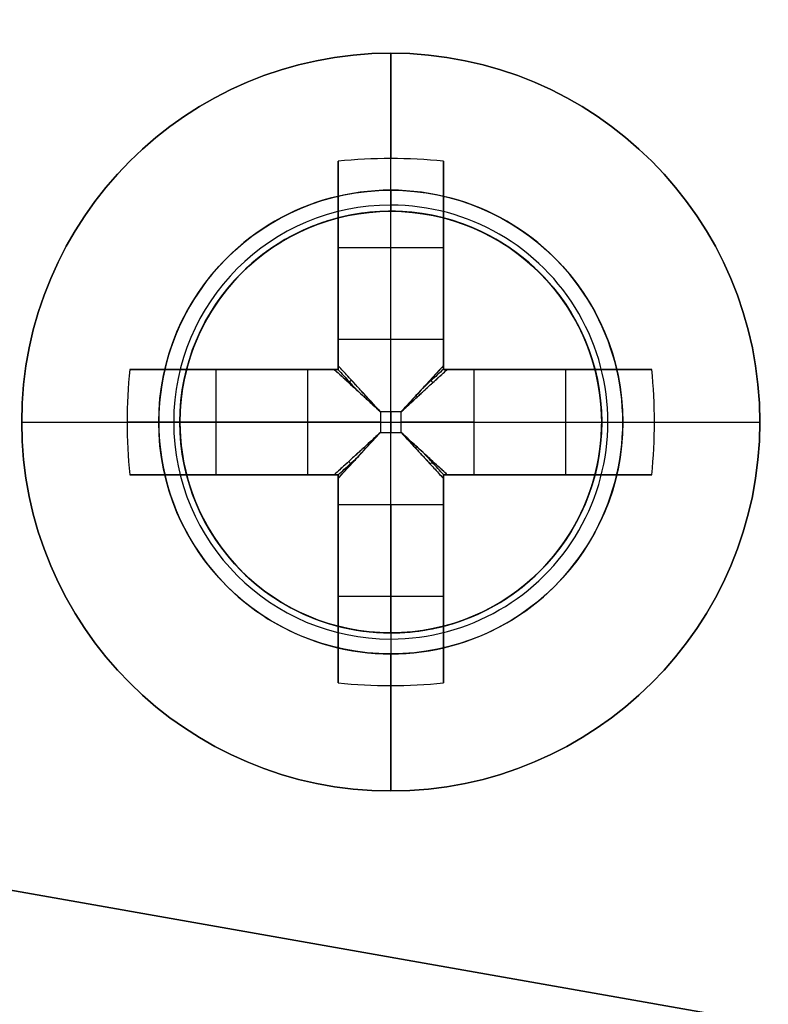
# Model space of a CAD drawing. Header units: millimetres. Extents: x -83 to 676, y -83 to 676.
# Tile 600 of 656: x 573.39 to 580.49, y 231.38 to 240.72. Entities that reach past the tile are written whole.
import ezdxf

# ---------------------------------------------------------------- set-up
doc = ezdxf.new("R2010")
doc.units = ezdxf.units.MM
doc.header["$MEASUREMENT"] = 0
doc.layers.add('IGES level 0', color=7, linetype='Continuous', true_color=0xff7878)

msp = doc.modelspace()

# ---------------------------------------------------------------- linework, layer by layer
at = {"layer": 'IGES level 0', "color": 1, "true_color": 0xff0808}
for p, q in [((576.910939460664, 239.101719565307, 48.00000000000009), (576.910939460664, 240.401719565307, 48.0000000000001)), ((576.410939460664, 237.6880087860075, 48.46264704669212), (576.410939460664, 239.376283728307, 50.1303530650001)), ((576.410939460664, 239.3762837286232, 50.1303530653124), (576.410939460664, 237.688008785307, 48.4626470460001)), ((576.9109394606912, 237.688008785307, 48.46264704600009), (576.9109394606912, 239.4017195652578, 50.15547900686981)), ((577.410939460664, 239.3762837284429, 50.1303530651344), (577.410939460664, 237.688008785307, 48.4626470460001)), ((577.410939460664, 237.688008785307, 48.4626470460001), (577.410939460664, 239.376283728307, 50.1303530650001)), ((576.410939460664, 237.4017195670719, 49.69917704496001), (576.410939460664, 238.9397897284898, 49.69917704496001)), ((576.910939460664, 238.901719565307, 47.8000000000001), (576.910939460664, 238.901719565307, 40.0000000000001)), ((576.910939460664, 234.901719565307, 40.0000000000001), (576.910939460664, 238.901719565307, 40.0000000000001)), ((576.910939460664, 238.901719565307, 40.0000000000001), (576.910939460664, 238.901719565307, 47.8000000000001)), ((577.410939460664, 238.9397897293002, 49.69917704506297), (577.410939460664, 237.4017195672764, 49.69917704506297)), ((576.4109394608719, 238.5577128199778, 49.3217551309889), (577.4109394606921, 238.5577128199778, 49.32175513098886)), ((576.410939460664, 238.3890016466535, 49.15509943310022), (576.410939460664, 238.3890016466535, 50.83023825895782)), ((577.410939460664, 238.3890016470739, 49.15509943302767), (577.410939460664, 238.3890016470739, 50.83023825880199)), ((576.4109394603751, 237.688008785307, 48.4626470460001), (577.410939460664, 237.688008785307, 48.4626470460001)), ((576.410939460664, 237.688008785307, 48.4626470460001), (577.410939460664, 237.688008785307, 48.4626470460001)), ((574.4363752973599, 237.401719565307, 50.1303530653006), (576.1246502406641, 237.401719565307, 48.4626470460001)), ((576.1246502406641, 237.401719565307, 48.4626470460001), (574.4363752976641, 237.401719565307, 50.1303530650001)), ((574.8728692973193, 237.401719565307, 49.69917704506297), (576.4109394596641, 237.401719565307, 49.69917704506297)), ((575.2549462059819, 236.4017195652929, 49.3217551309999), (575.2549462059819, 237.401719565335, 49.3217551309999)), ((575.423657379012, 237.401719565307, 49.15509943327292), (575.423657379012, 237.401719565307, 50.83023825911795)), ((576.1246502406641, 236.401719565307, 48.4626470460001), (576.1246502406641, 237.401719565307, 48.4626470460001)), ((576.1246502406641, 236.401719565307, 48.4626470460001), (576.1246502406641, 237.401719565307, 48.4626470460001)), ((576.410939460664, 237.401719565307, 51.1281221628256), (576.4109394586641, 237.401719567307, 48.27023192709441)), ((576.4109394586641, 237.401719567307, 48.27023192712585), (576.410939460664, 237.401719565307, 51.1281221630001)), ((577.410939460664, 237.401719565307, 51.128122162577), (577.410939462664, 237.401719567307, 48.27023192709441)), ((577.4109394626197, 237.401719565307, 49.69917704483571), (578.9490096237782, 237.401719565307, 49.69917704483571)), ((577.410939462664, 237.401719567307, 48.27023192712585), (577.410939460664, 237.401719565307, 51.1281221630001)), ((577.697228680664, 237.401719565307, 48.4626470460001), (579.385503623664, 237.401719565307, 50.1303530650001)), ((577.697228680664, 237.401719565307, 48.4626470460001), (577.697228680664, 236.401719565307, 48.4626470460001)), ((579.3855036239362, 237.401719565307, 50.1303530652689), (577.697228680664, 237.401719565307, 48.4626470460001)), ((577.697228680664, 237.401719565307, 48.4626470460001), (577.697228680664, 236.401719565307, 48.4626470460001)), ((578.3982215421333, 237.401719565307, 49.15509943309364), (578.3982215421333, 237.401719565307, 50.83023825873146)), ((578.5669327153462, 237.4017195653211, 49.32175513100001), (578.5669327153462, 236.4017195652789, 49.32175513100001)), ((577.0085241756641, 236.999304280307, 48.1798458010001), (576.813354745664, 236.999304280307, 48.1798458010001)), ((576.813354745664, 236.999304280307, 48.1798458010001), (576.813354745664, 236.804134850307, 48.1798458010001)), ((576.813354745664, 236.999304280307, 48.1798458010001), (576.813354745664, 236.804134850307, 48.1798458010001)), ((577.0085241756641, 236.999304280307, 48.1798458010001), (576.813354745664, 236.999304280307, 48.1798458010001)), ((576.9109394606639, 236.999304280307, 48.1798458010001), (576.9109394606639, 236.804134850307, 48.1798458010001)), ((577.0085241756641, 236.804134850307, 48.1798458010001), (577.0085241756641, 236.999304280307, 48.1798458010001)), ((577.0085241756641, 236.804134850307, 48.1798458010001), (577.0085241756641, 236.999304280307, 48.1798458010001)), ((573.410939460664, 236.901719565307, 48.0000000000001), (574.7109394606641, 236.901719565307, 48.0000000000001)), ((576.1246502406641, 236.9017195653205, 48.4626470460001), (574.4109394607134, 236.9017195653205, 50.15547900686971)), ((574.910939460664, 236.901719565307, 47.8000000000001), (574.910939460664, 236.901719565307, 40.0000000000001)), ((574.910939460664, 236.901719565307, 40.0000000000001), (578.910939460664, 236.901719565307, 40.0000000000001)), ((576.813354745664, 236.901719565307, 48.1798458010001), (577.008524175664, 236.901719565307, 48.1798458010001)), ((577.697228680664, 236.9017195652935, 48.4626470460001), (579.4109394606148, 236.9017195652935, 50.15547900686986)), ((578.910939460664, 236.901719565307, 47.80000000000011), (578.910939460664, 236.901719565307, 40.0000000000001)), ((579.1109394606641, 236.901719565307, 48.0000000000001), (580.410939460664, 236.901719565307, 48.0000000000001)), ((576.813354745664, 236.804134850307, 48.1798458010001), (577.0085241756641, 236.804134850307, 48.1798458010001)), ((576.813354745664, 236.804134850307, 48.1798458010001), (577.0085241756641, 236.804134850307, 48.1798458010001)), ((576.1246502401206, 236.401719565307, 48.46264704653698), (574.4363752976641, 236.401719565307, 50.1303530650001)), ((574.436375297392, 236.401719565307, 50.1303530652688), (576.1246502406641, 236.401719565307, 48.4626470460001)), ((576.4109394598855, 236.401719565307, 49.69917704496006), (574.8728692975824, 236.401719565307, 49.69917704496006)), ((575.4236573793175, 236.401719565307, 49.15509943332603), (575.4236573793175, 236.401719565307, 50.83023825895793)), ((576.410939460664, 236.401719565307, 51.1281221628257), (576.4109394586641, 236.401719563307, 48.27023192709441)), ((576.4109394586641, 236.401719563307, 48.27023192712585), (576.410939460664, 236.401719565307, 51.1281221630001)), ((576.410939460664, 234.8636494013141, 49.69917704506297), (576.410939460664, 236.401719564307, 49.69917704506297)), ((577.410939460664, 236.401719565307, 51.1281221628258), (577.410939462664, 236.401719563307, 48.27023192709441)), ((577.410939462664, 236.401719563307, 48.27023192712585), (577.410939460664, 236.401719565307, 51.1281221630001)), ((578.949009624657, 236.401719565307, 49.69917704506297), (577.4109394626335, 236.401719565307, 49.69917704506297)), ((577.410939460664, 236.4017195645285, 49.69917704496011), (577.410939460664, 234.8636494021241, 49.69917704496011)), ((579.3855036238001, 236.401719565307, 50.1303530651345), (577.697228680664, 236.401719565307, 48.4626470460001)), ((577.697228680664, 236.401719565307, 48.4626470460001), (579.385503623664, 236.401719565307, 50.1303530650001)), ((578.398221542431, 236.401719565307, 49.15509943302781), (578.398221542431, 236.401719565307, 50.83023825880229)), ((576.410939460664, 234.4271554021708, 50.1303530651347), (576.410939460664, 236.115430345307, 48.4626470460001)), ((577.410939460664, 236.115430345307, 48.4626470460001), (576.410939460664, 236.115430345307, 48.4626470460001)), ((576.410939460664, 236.115430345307, 48.4626470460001), (576.410939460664, 234.427155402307, 50.1303530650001)), ((577.4109394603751, 236.115430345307, 48.4626470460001), (576.410939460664, 236.115430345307, 48.4626470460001)), ((576.9109394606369, 236.115430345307, 48.4626470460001), (576.9109394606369, 234.4017195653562, 50.15547900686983)), ((577.410939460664, 234.4271554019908, 50.1303530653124), (577.410939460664, 236.115430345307, 48.4626470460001)), ((577.410939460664, 236.1154303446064, 48.46264704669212), (577.410939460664, 234.427155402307, 50.1303530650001)), ((576.410939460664, 235.41443748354, 49.15509943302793), (576.410939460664, 235.41443748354, 50.83023825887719)), ((577.410939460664, 235.4144374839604, 49.15509943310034), (577.410939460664, 235.4144374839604, 50.830238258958)), ((577.4109394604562, 235.2457263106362, 49.32175513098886), (576.410939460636, 235.2457263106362, 49.32175513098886)), ((576.910939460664, 234.901719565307, 40.0000000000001), (576.910939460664, 234.901719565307, 47.8000000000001)), ((576.910939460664, 234.901719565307, 47.80000000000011), (576.910939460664, 234.901719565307, 40.0000000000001)), ((576.910939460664, 233.401719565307, 48.0000000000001), (576.910939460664, 234.701719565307, 48.0000000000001))]:
    msp.add_line(p, q, dxfattribs=at)
at = {"layer": 'IGES level 0', "color": 254, "true_color": 0xcad1ee}
for p, q in [((577.4285775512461, 238.8335712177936, 47.0000000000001), (577.4285775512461, 238.8335712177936, 45.8000000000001)), ((578.1145695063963, 238.4989905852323, 48.0000000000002), (578.1145695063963, 238.4989905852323, 47.0000000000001)), ((575.313668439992, 238.1053496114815, 47.0000000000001), (575.313668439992, 238.1053496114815, 48.0000000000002)), ((575.313668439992, 238.1053496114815, 48.0000000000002), (575.313668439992, 238.1053496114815, 47.0000000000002)), ((574.9790878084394, 237.4193576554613, 45.8000000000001), (574.9790878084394, 237.4193576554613, 47.0000000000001)), ((574.9790878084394, 237.4193576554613, 47.0000000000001), (574.9790878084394, 237.4193576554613, 45.8000000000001)), ((578.8427911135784, 236.3840814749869, 47.0000000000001), (578.8427911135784, 236.3840814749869, 45.8000000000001)), ((578.8427911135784, 236.3840814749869, 45.8000000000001), (578.8427911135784, 236.3840814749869, 47.0000000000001)), ((578.508210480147, 235.6980895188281, 48.0000000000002), (578.508210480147, 235.6980895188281, 47.0000000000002)), ((578.508210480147, 235.6980895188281, 47.0000000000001), (578.508210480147, 235.6980895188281, 48.0000000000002)), ((575.7073094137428, 235.3044485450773, 48.0000000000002), (575.7073094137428, 235.3044485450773, 47.0000000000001)), ((576.3933013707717, 234.9698679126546, 47.0000000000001), (576.3933013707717, 234.9698679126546, 45.8000000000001)), ((625.775490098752, 223.2084478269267, 47.0000000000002), (568.1642365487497, 233.3668662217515, 47.0000000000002)), ((568.1642365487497, 233.3668662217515, 48.0000000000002), (625.7754900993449, 223.2084478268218, 48.0000000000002))]:
    msp.add_line(p, q, dxfattribs=at)
at = {"layer": 'IGES level 0', "color": 11, "true_color": 0xff7887}
for p, q in [((568.1642365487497, 233.3668662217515, 48.0000000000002), (625.7754900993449, 223.2084478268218, 48.0000000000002)), ((568.1642365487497, 233.3668662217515, 47.0000000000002), (625.7754900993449, 223.2084478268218, 47.0000000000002))]:
    msp.add_line(p, q, dxfattribs=at)
at = {"layer": 'IGES level 0', "color": 153, "true_color": 0x5393cf}
for centre, radius in [((296.5, 296.5), 296.5), ((296.5, 296.5, -1.19999999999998), 296.5000000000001)]:
    msp.add_circle(centre, radius, dxfattribs=at)
at = {"layer": 'IGES level 0'}
for centre, radius in [((296.5, 296.5, 47), 296.5000000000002), ((296.5, 296.5), 296.5000000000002), ((296.5, 296.5, 47), 295.3000000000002), ((296.5, 296.5000000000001), 295.3000000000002)]:
    msp.add_circle(centre, radius, dxfattribs=at)
at = {"layer": 'IGES level 0', "color": 124, "true_color": 0x1aa180}
for centre, radius in [((296.5, 296.5, 47.0000000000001), 294.9999999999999), ((296.5, 296.5000000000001, 45.8000000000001), 294.9999999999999), ((576.9109394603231, 236.9017195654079, 47.0000000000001), 2.00000000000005), ((576.9109394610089, 236.9017195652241, 45.8000000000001), 2.000000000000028)]:
    msp.add_circle(centre, radius, dxfattribs=at)
at = {"layer": 'IGES level 0', "color": 1, "true_color": 0xff0808}
for centre, radius in [((576.9109394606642, 236.9017195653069, 48.0000000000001), 3.500000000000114), ((576.9109394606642, 236.901719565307, 48.0000000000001), 2.19999999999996), ((576.9109394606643, 236.9017195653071, 40.0000000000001), 2.000000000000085)]:
    msp.add_circle(centre, radius, dxfattribs=at)
at = {"layer": 'IGES level 0', "color": 11, "true_color": 0xff7887}
for centre, radius in [((576.9109394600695, 236.9017195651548, 48.0000000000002), 2.000000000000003), ((576.9109394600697, 236.9017195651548, 47.0000000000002), 2.00000000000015)]:
    msp.add_circle(centre, radius, dxfattribs=at)
at = {"layer": 'IGES level 0', "color": 153, "true_color": 0x5393cf}
for centre, radius, start, end in [((296.4999999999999, 296.4999999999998, -1.19999999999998), 296.5000000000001, 344.9999999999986, 164.9999999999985), ((296.5, 296.5000000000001), 296.5, 344.9999999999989, 164.9999999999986), ((296.5000000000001, 296.5, -0.59999999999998), 296.5000000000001, 344.9999999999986, 164.9999999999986), ((296.5, 296.5, -1.19999999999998), 296.5, 164.9999999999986, 344.9999999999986), ((296.5000000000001, 296.5000000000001), 296.5000000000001, 164.9999999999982, 344.9999999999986), ((296.5000000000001, 296.5, -0.59999999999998), 296.5000000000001, 164.9999999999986, 344.9999999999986)]:
    msp.add_arc(centre, radius, start, end, dxfattribs=at)
at = {"layer": 'IGES level 0', "color": 124, "true_color": 0x1aa180}
for centre, radius, start, end in [((296.5, 296.5, 45.8000000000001), 294.9999999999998, 344.9999999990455, 164.9999999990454), ((296.5000000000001, 296.4999999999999, 47.0000000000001), 295, 344.9999999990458, 164.9999999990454), ((296.5000000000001, 296.5, 46.4000000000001), 294.9999999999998, 344.9999999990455, 164.9999999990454), ((296.5, 296.5, 45.8000000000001), 294.9999999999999, 164.9999999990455, 344.9999999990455), ((296.4999999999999, 296.5, 47.0000000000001), 294.9999999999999, 164.9999999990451, 344.9999999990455), ((296.5000000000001, 296.5, 46.4000000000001), 294.9999999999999, 164.9999999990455, 344.9999999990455)]:
    msp.add_arc(centre, radius, start, end, dxfattribs=at)
at = {"layer": 'IGES level 0'}
for centre, radius, start, end in [((296.5, 296.5), 296.5000000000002, 225, 45), ((296.5, 296.5, 47), 296.5000000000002, 224.9999999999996, 45), ((296.5, 296.5, 23.5), 296.5000000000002, 225, 45), ((296.5, 296.5000000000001, 47), 295.3000000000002, 224.9999999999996, 44.99999999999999), ((296.5, 296.5000000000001), 295.3000000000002, 225, 44.99999999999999), ((296.5, 296.5, 23.5), 295.3000000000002, 225, 45.00000000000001)]:
    msp.add_arc(centre, radius, start, end, dxfattribs=at)
at = {"layer": 'IGES level 0', "color": 1, "true_color": 0xff0808}
for centre, radius, start, end in [((576.9109394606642, 236.9017195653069, 48.0000000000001), 3.499999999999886, 1.861078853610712e-12, 179.9999999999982), ((576.9109394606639, 236.901719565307, 48.00000000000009), 2.19999999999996, 89.99999999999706, 270.000000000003), ((576.9109394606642, 236.901719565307, 48.00000000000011), 2.19999999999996, 269.999999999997, 90.00000000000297), ((576.9109394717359, 236.9017195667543, 47.94142121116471), 2.058578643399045, 89.99999998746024, 269.9999999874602), ((576.9109394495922, 236.9017195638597, 47.94142150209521), 2.058578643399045, 269.9999999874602, 89.99999998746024), ((576.9109394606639, 236.901719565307, 40.0000000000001), 2.000000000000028, 89.99999999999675, 270.0000000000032), ((576.9109394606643, 236.901719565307, 47.8000000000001), 1.999999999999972, 90.00000000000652, 269.9999999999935), ((576.910939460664, 236.901719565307, 43.9000000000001), 2, 90, 270), ((576.9109394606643, 236.901719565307, 47.8000000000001), 1.999999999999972, 90.00000000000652, 269.9999999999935), ((576.9109394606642, 236.901719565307, 47.80000000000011), 2, 269.9999999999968, 90.00000000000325), ((576.9109394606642, 236.901719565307, 40.00000000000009), 2, 269.9999999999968, 90.00000000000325), ((576.9109394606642, 236.901719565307, 47.80000000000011), 2, 269.9999999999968, 90.00000000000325), ((576.910939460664, 236.901719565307, 43.90000000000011), 2, 270, 90), ((576.9109394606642, 236.901719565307, 48.0000000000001), 3.500000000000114, 180.0000000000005, 0)]:
    msp.add_arc(centre, radius, start, end, dxfattribs=at)
at = {"layer": 'IGES level 0', "color": 1, "true_color": 0xff0808, "extrusion": (1, 0, 0)}
for centre, radius, start, end in [((236.901719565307, 47.6859375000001, 576.910939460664), 3.514062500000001, 5.127540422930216, 44.64883656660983), ((236.9017195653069, 47.68593750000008, 576.4109394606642), 3.47830925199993, 44.64883656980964, 81.7352146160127), ((236.9017195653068, 47.68593749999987, 577.4109394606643), 3.478309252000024, 44.64883656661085, 81.73521461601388), ((239.101719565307, 47.80000000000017, 576.910939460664), 0.1999999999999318, 89.99999999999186, 180.0000000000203), ((239.101719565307, 47.80000000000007, 576.910939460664), 0.2000000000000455, 90.00000000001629, 179.9999999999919), ((236.9993042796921, 49.15984580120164, 576.4109394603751), 0.9800000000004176, 296.5595742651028, 314.6488366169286), ((236.999304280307, 49.1598458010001, 576.910939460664), 0.9799999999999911, 270.0000000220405, 314.6488365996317), ((236.999304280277, 49.15984580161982, 577.410939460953), 0.9799999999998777, 296.5595742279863, 314.6488365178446), ((236.804134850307, 49.1598458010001, 576.910939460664), 0.9799999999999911, 225.3511634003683, 269.9999999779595), ((236.9017195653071, 47.68593749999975, 576.4109394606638), 3.478309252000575, 98.26478538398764, 135.351163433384), ((236.9017195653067, 47.68593750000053, 577.4109394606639), 3.478309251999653, 98.26478538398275, 135.3511634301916), ((236.8041348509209, 49.15984580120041, 577.4109394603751), 0.9799999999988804, 225.3511633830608, 243.4404257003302), ((236.8041348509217, 49.15984580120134, 577.4109394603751), 0.9800000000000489, 225.3511633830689, 243.4404257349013), ((234.7017195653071, 47.80000000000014, 576.910939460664), 0.1999999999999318, 359.9999999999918, 90.00000000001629), ((234.7017195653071, 47.8000000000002, 576.910939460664), 0.1999999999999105, 359.9999999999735, 90.00000000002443), ((236.901719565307, 47.6859375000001, 576.910939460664), 3.514062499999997, 135.351163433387, 174.87245957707)]:
    msp.add_arc(centre, radius, start, end, dxfattribs=at)
at = {"layer": 'IGES level 0', "color": 1, "true_color": 0xff0808, "extrusion": (-2.899433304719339e-14, -0.7027596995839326, 0.7114273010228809)}
msp.add_arc((576.9109394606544, 202.0501060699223, -132.5599034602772), 3.514062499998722, 81.8198823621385, 98.18011763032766, dxfattribs=at)
at = {"layer": 'IGES level 0', "color": 1, "true_color": 0xff0808, "extrusion": (-7.5234981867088e-15, -0.7027596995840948, 0.7114273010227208)}
msp.add_arc((576.9109394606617, 202.0501060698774, -132.5599034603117), 3.514062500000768, 81.81988236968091, 98.18011763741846, dxfattribs=at)
at = {"layer": 'IGES level 0', "color": 1, "true_color": 0xff0808, "extrusion": (1, 2.839361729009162e-13, 5.619037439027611e-13)}
msp.add_arc((236.901719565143, 47.6859374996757, 576.4109394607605), 3.478309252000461, 44.64883655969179, 81.73521460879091, dxfattribs=at)
at = {"layer": 'IGES level 0', "color": 1, "true_color": 0xff0808, "extrusion": (1, -5.678723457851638e-13, -1.123807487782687e-12)}
msp.add_arc((236.9017195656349, 47.68593750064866, 577.4109394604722), 3.478309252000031, 44.64883655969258, 81.73521460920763, dxfattribs=at)
at = {"layer": 'IGES level 0', "color": 254, "true_color": 0xcad1ee}
for centre, radius, start, end in [((576.9109394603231, 236.9017195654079, 47.00000000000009), 2.000000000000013, 344.9999999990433, 164.9999999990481), ((576.910939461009, 236.9017195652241, 45.80000000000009), 1.999999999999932, 344.9999999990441, 164.9999999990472), ((576.9109394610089, 236.9017195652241, 46.4000000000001), 2.000000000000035, 344.9999999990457, 164.9999999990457), ((576.9109394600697, 236.9017195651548, 48.0000000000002), 2.000000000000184, 322.9999999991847, 142.9999999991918), ((576.9109394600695, 236.9017195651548, 47.50000000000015), 2.000000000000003, 322.9999999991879, 142.9999999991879), ((576.9109394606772, 236.9017195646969, 47.0000000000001), 1.999999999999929, 322.9999999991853, 142.9999999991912), ((576.9109394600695, 236.9017195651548, 48.0000000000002), 2.000000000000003, 142.9999999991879, 322.9999999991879), ((576.9109394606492, 236.9017195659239, 47.0000000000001), 2.000000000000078, 143.0000000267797, 322.9999999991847), ((576.9109394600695, 236.9017195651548, 47.50000000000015), 2.000000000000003, 142.9999999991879, 322.9999999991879), ((576.9109394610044, 236.9017195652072, 47.00000000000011), 1.999999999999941, 164.9999999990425, 344.9999999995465), ((576.9109394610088, 236.9017195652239, 45.8000000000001), 1.999999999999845, 164.9999999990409, 344.9999999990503), ((576.9109394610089, 236.9017195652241, 46.4000000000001), 1.999999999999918, 164.9999999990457, 344.9999999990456)]:
    msp.add_arc(centre, radius, start, end, dxfattribs=at)
at = {"layer": 'IGES level 0', "color": 1, "true_color": 0xff0808, "extrusion": (1, 5.431739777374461e-12, -7.58579743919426e-12)}
msp.add_arc((236.999304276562, 49.15984580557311, 576.4109394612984), 0.9799999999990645, 296.5595742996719, 314.6488366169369, dxfattribs=at)
at = {"layer": 'IGES level 0', "color": 1, "true_color": 0xff0808, "extrusion": (1, 1.086347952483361e-11, -1.517159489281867e-11)}
msp.add_arc((236.9993042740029, 49.159845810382, 577.4109394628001), 0.9800000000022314, 296.5595741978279, 314.6488365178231, dxfattribs=at)
at = {"layer": 'IGES level 0', "color": 1, "true_color": 0xff0808, "extrusion": (0.7027596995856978, 3.429432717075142e-15, 0.7114273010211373)}
msp.add_arc((236.9017195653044, -376.918437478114, 439.3548363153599), 3.514062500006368, 81.81988236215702, 98.1801176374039, dxfattribs=at)
at = {"layer": 'IGES level 0', "color": 1, "true_color": 0xff0808, "extrusion": (0.7027596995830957, 1.084345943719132e-13, 0.7114273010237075)}
msp.add_arc((236.901719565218, -376.9184374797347, 439.3548363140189), 3.514062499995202, 81.81988236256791, 89.99999999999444, dxfattribs=at)
at = {"layer": 'IGES level 0', "color": 1, "true_color": 0xff0808, "extrusion": (0, 1, 0)}
for centre, radius, start, end in [((-576.910939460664, 47.68593750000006, 237.401719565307), 3.478309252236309, 44.64883656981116, 81.73521460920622), ((-576.8133547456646, 49.15984580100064, 237.401719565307), 0.9799999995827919, 296.5595742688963, 314.6488365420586), ((-576.910939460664, 47.68593750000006, 237.401719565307), 3.47830925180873, 98.26478539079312, 135.3511634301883), ((-576.9109394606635, 47.68593749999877, 237.401719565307), 3.478309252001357, 98.26478539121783, 135.351163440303), ((-576.910939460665, 47.68593749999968, 236.901719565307), 3.514062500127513, 5.127540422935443, 44.64883656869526), ((-576.813354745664, 49.1598458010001, 236.901719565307), 0.9800000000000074, 270.0000000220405, 314.6488365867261), ((-577.0085241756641, 49.1598458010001, 236.901719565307), 0.9799999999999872, 225.3511634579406, 269.9999999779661), ((-576.81335474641, 49.15984580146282, 236.401719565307), 0.9800000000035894, 296.5595742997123, 314.6488365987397), ((-576.8133547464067, 49.15984580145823, 236.401719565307), 0.979999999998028, 296.559574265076, 314.6488365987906), ((-576.9109394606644, 47.68593750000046, 236.401719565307), 3.478309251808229, 98.26478539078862, 135.3511634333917), ((-577.0085241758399, 49.15984580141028, 236.401719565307), 0.9799999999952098, 225.3511634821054, 243.4404257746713), ((-577.0085241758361, 49.15984580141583, 236.401719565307), 0.9800000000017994, 225.3511634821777, 243.4404258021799)]:
    msp.add_arc(centre, radius, start, end, dxfattribs=at)
at = {"layer": 'IGES level 0', "color": 1, "true_color": 0xff0808, "extrusion": (1.179422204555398e-13, 1, -2.049199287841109e-13)}
msp.add_arc((-576.9109394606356, 47.68593750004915, 237.4017195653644), 3.478309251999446, 44.64883656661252, 81.73521461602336, dxfattribs=at)
at = {"layer": 'IGES level 0', "color": 1, "true_color": 0xff0808, "extrusion": (-1.357934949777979e-12, 1, -1.89644937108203e-12)}
msp.add_arc((-576.8133547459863, 49.15984580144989, 237.4017195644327), 0.97999999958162, 296.5595742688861, 314.6488365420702, dxfattribs=at)
at = {"layer": 'IGES level 0', "color": 1, "true_color": 0xff0808, "extrusion": (1.357934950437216e-12, 1, -1.896449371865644e-12)}
msp.add_arc((-577.0085241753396, 49.15984580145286, 237.4017195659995), 0.9799999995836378, 225.3511634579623, 243.4404257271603, dxfattribs=at)
at = {"layer": 'IGES level 0', "color": 1, "true_color": 0xff0808, "extrusion": (1.357934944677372e-12, 1, -1.896449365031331e-12)}
msp.add_arc((-577.0085241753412, 49.15984580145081, 237.4017195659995), 0.9799999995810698, 225.3511634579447, 243.44042576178, dxfattribs=at)
at = {"layer": 'IGES level 0', "color": 1, "true_color": 0xff0808, "extrusion": (-0.7027596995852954, -3.429432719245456e-15, 0.7114273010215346)}
msp.add_arc((-236.9017195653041, 443.9419477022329, -371.5046806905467), 3.514062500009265, 81.81988236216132, 98.18011763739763, dxfattribs=at)
at = {"layer": 'IGES level 0', "color": 1, "true_color": 0xff0808, "extrusion": (-0.702759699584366, -1.924906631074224e-14, 0.7114273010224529)}
msp.add_arc((-236.9017195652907, 443.9419477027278, -371.5046806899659), 3.514062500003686, 89.99999999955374, 98.18011763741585, dxfattribs=at)
at = {"layer": 'IGES level 0', "color": 1, "true_color": 0xff0808, "extrusion": (0.6893710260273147, -0.6893710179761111, -0.2225650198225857)}
msp.add_arc((575.4524484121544, 100.4837860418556, 223.1260802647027), 0.07999999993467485, 257.4402697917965, 282.5475229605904, dxfattribs=at)
at = {"layer": 'IGES level 0', "color": 1, "true_color": 0xff0808, "extrusion": (0.6893710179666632, 0.6893710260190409, 0.2225650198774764)}
msp.add_arc((-240.4228284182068, -81.10151114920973, 572.2852895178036), 0.07999999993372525, 257.452477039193, 282.559730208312, dxfattribs=at)
at = {"layer": 'IGES level 0', "color": 1, "true_color": 0xff0808, "extrusion": (0.70270506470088, -0.7027050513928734, -0.1114055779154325)}
msp.add_arc((575.4524475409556, 74.71732887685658, 233.2133482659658), 0.0800000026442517, 263.714803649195, 276.3568539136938, dxfattribs=at)
at = {"layer": 'IGES level 0', "color": 1, "true_color": 0xff0808, "extrusion": (0.7027050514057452, 0.7027050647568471, 0.1114055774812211)}
msp.add_arc((-240.4228305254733, -16.17572772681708, 577.5831252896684), 0.08000000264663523, 263.6431460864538, 276.2851963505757, dxfattribs=at)
at = {"layer": 'IGES level 0', "color": 1, "true_color": 0xff0808, "extrusion": (-1.818552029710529e-13, 1, 9.755460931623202e-14)}
msp.add_arc((-576.9109394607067, 47.68593749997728, 236.9017195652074), 3.514062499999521, 5.127540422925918, 44.64883656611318, dxfattribs=at)
at = {"layer": 'IGES level 0', "color": 1, "true_color": 0xff0808, "extrusion": (0.7027596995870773, 3.407888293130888e-13, 0.7114273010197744)}
msp.add_arc((236.901719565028, -376.9184374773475, 439.3548363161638), 3.514062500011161, 89.9999999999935, 98.18011763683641, dxfattribs=at)
at = {"layer": 'IGES level 0', "color": 1, "true_color": 0xff0808, "extrusion": (2.188297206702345e-10, 1, 2.881177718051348e-11)}
msp.add_arc((-574.7109394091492, 47.79999999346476, 236.9017196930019), 0.199999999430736, 89.99999975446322, 180.0000002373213, dxfattribs=at)
at = {"layer": 'IGES level 0', "color": 1, "true_color": 0xff0808, "extrusion": (2.188327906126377e-10, 1, -2.881156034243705e-11)}
msp.add_arc((-579.1109394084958, 47.80000000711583, 236.9017196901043), 0.199999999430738, 359.9999997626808, 90.00000024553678, dxfattribs=at)
at = {"layer": 'IGES level 0', "color": 1, "true_color": 0xff0808, "extrusion": (-0.7027596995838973, -2.786462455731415e-14, 0.7114273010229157)}
msp.add_arc((-236.9017195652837, 443.9419477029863, -371.5046806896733), 3.514062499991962, 81.8198823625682, 90.0000000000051, dxfattribs=at)
at = {"layer": 'IGES level 0', "color": 1, "true_color": 0xff0808, "extrusion": (-1.245927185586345e-13, 1, -5.780279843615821e-14)}
msp.add_arc((-576.9109394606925, 47.68593750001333, 236.9017195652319), 3.514062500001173, 135.3511634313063, 174.8724595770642, dxfattribs=at)
at = {"layer": 'IGES level 0', "color": 1, "true_color": 0xff0808, "extrusion": (-5.726248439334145e-14, 1, -3.975181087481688e-14)}
msp.add_arc((-576.9109394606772, 47.68593750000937, 236.9017195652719), 3.514062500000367, 135.3511634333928, 174.8724595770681, dxfattribs=at)
at = {"layer": 'IGES level 0', "color": 1, "true_color": 0xff0808, "extrusion": (0.7027050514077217, 0.7027050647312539, -0.1114055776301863)}
msp.add_arc((-240.4228305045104, 112.0414968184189, 566.1574138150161), 0.08000000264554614, 263.7148036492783, 276.3568539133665, dxfattribs=at)
at = {"layer": 'IGES level 0', "color": 1, "true_color": 0xff0808, "extrusion": (0.7027050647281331, -0.7027050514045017, 0.111405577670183)}
msp.add_arc((575.4524475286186, 21.14844018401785, 244.639059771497), 0.08000000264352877, 263.6431460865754, 276.2851963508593, dxfattribs=at)
at = {"layer": 'IGES level 0', "color": 1, "true_color": 0xff0808, "extrusion": (0.6893710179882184, 0.6893710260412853, -0.222565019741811)}
msp.add_arc((-240.4228284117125, 175.0496600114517, 549.752436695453), 0.07999999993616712, 257.4402697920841, 282.5475229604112, dxfattribs=at)
at = {"layer": 'IGES level 0', "color": 1, "true_color": 0xff0808, "extrusion": (0.6893710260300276, -0.6893710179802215, 0.2225650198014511)}
msp.add_arc((575.4524484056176, -6.535637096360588, 245.6589331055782), 0.07999999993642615, 257.4524770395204, 282.5597302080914, dxfattribs=at)
at = {"layer": 'IGES level 0', "color": 1, "true_color": 0xff0808, "extrusion": (-7.098404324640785e-14, 1, 1.404759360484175e-13)}
msp.add_arc((-576.9109394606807, 47.68593749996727, 236.4017195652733), 3.478309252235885, 44.64883656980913, 81.73521460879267, dxfattribs=at)
at = {"layer": 'IGES level 0', "color": 1, "true_color": 0xff0808, "extrusion": (1.179422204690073e-13, 1, -2.049199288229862e-13)}
msp.add_arc((-576.9109394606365, 47.68593750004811, 236.4017195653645), 3.478309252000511, 44.64883656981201, 81.73521461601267, dxfattribs=at)
at = {"layer": 'IGES level 0', "color": 1, "true_color": 0xff0808, "extrusion": (1, 2.839361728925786e-13, -5.619037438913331e-13)}
msp.add_arc((236.9017195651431, 47.68593750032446, 576.4109394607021), 3.478309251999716, 98.26478539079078, 135.3511634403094, dxfattribs=at)
at = {"layer": 'IGES level 0', "color": 1, "true_color": 0xff0808, "extrusion": (1, -5.431739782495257e-12, -7.585797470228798e-12)}
msp.add_arc((236.8041348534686, 49.15984580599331, 576.4109394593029), 0.9800000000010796, 225.3511634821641, 243.4404257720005, dxfattribs=at)
at = {"layer": 'IGES level 0', "color": 1, "true_color": 0xff0808, "extrusion": (1, -5.431739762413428e-12, -7.58579744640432e-12)}
msp.add_arc((236.8041348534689, 49.15984580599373, 576.4109394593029), 0.9800000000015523, 225.3511634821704, 243.4404258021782, dxfattribs=at)
at = {"layer": 'IGES level 0', "color": 1, "true_color": 0xff0808, "extrusion": (1, -2.839361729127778e-13, 5.619037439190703e-13)}
msp.add_arc((236.9017195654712, 47.68593749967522, 577.4109394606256), 3.478309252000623, 98.26478539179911, 135.3511634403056, dxfattribs=at)
at = {"layer": 'IGES level 0', "color": 1, "true_color": 0xff0808, "extrusion": (4.695817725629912e-14, 1, 6.444399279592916e-14)}
msp.add_arc((-576.910939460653, 47.68593749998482, 236.4017195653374), 3.478309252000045, 98.2647853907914, 135.3511634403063, dxfattribs=at)
at = {"layer": 'IGES level 0', "color": 1, "true_color": 0xff0808, "extrusion": (7.523498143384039e-15, 0.7027596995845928, 0.7114273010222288)}
msp.add_arc((-576.9109394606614, -135.0265958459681, 200.4100590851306), 3.51406250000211, 81.81988236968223, 98.18011763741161, dxfattribs=at)
at = {"layer": 'IGES level 0', "color": 1, "true_color": 0xff0808, "extrusion": (2.899332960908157e-14, 0.702759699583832, 0.7114273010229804)}
msp.add_arc((-576.9109394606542, -135.026595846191, 200.4100590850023), 3.514062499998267, 81.8198823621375, 98.1801176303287, dxfattribs=at)
at = {"layer": 'IGES level 0', "color": 1, "true_color": 0xff0808}
for points, knots in [([(576.4109394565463, 237.4017195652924, 48.27023192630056), (576.4037757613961, 237.4018254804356, 48.27194940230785), (576.3967212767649, 237.4018177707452, 48.27413955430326), (576.384851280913, 237.4017650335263, 48.27870862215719), (576.3799395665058, 237.4017308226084, 48.28088075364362), (576.3751692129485, 237.4017195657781, 48.28326526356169)], [0, 0, 0, 0, 2.19590937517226e-05, 2.19590937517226e-05, 3.8070700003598e-05, 3.8070700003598e-05, 3.8070700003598e-05, 3.8070700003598e-05]), ([(576.3751692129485, 237.4017195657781, 48.28326526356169), (576.4199506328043, 237.3605255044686, 48.26088148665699), (576.4657848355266, 237.3184385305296, 48.24225162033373), (576.5609393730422, 237.2311336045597, 48.211529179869), (576.610320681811, 237.1858618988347, 48.19979287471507), (576.7108994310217, 237.0935690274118, 48.18385183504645), (576.7621092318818, 237.0465326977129, 48.17984880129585), (576.8133547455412, 236.9993042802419, 48.17984580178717)], [0, 0, 0, 0, 0.3202572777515, 0.3202572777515, 0.6558253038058, 0.6558253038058, 1, 1, 1, 1]), ([(576.3751692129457, 237.401719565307, 48.28326526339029), (576.3910750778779, 237.3870876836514, 48.27531423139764), (576.4076626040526, 237.3718318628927, 48.26756814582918), (576.4416126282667, 237.3406457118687, 48.25290251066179), (576.4589648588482, 237.3247241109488, 48.2459755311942), (576.4941878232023, 237.2924269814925, 48.23308541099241), (576.5120590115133, 237.276050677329, 48.22712429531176), (576.5460376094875, 237.2448882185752, 48.21685869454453), (576.5621445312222, 237.2301046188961, 48.21244812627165), (576.595521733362, 237.1993914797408, 48.20419303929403), (576.6133250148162, 237.1830350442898, 48.2002956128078), (576.6495538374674, 237.149773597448, 48.19346050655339), (576.6679531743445, 237.1328924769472, 48.1905011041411), (576.7064248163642, 237.0975926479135, 48.18550099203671), (576.7265184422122, 237.0791548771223, 48.18347386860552), (576.7667166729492, 237.0422315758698, 48.18076694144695), (576.786675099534, 237.0238837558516, 48.17998740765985), (576.8094532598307, 237.0028995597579, 48.17985164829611), (576.8114001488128, 237.0011056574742, 48.17984580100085), (576.813354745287, 236.999304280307, 48.1798458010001)], [0, 0, 0, 0, 0.129052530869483, 0.129052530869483, 0.256754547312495, 0.256754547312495, 0.384689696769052, 0.384689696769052, 0.5, 0.5, 0.626455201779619, 0.626455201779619, 0.749753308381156, 0.749753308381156, 0.874876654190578, 0.874876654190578, 0.989347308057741, 0.989347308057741, 1, 1, 1, 1]), ([(576.4091018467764, 237.401744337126, 48.27068337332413), (576.4449875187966, 237.362528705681, 48.25293001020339), (576.5048702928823, 237.2971647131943, 48.22846143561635), (576.5658090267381, 237.230773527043, 48.21130912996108), (576.5896980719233, 237.2047658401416, 48.2057079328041)], [0.04405975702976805, 0.04405975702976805, 0.04405975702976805, 0.04405975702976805, 0.3202572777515, 0.4969999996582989, 0.4969999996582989, 0.4969999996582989, 0.4969999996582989]), ([(576.4109394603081, 237.4374898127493, 48.28326526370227), (576.4109145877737, 237.4306807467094, 48.27986168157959), (576.4108534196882, 237.4235906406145, 48.27689758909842), (576.4108453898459, 237.4115167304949, 48.27281580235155), (576.4108668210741, 237.4066449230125, 48.27141272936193), (576.4109394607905, 237.4017195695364, 48.27023192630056)], [0, 0, 0, 0, 2.29734093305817e-05, 2.29734093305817e-05, 3.807069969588e-05, 3.807069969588e-05, 3.807069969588e-05, 3.807069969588e-05]), ([(576.813354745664, 236.999304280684, 48.1798458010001), (576.794762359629, 237.019549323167, 48.17984580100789), (576.7771370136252, 237.0387666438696, 48.18046892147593), (576.7424923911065, 237.0765438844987, 48.18269974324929), (576.7255824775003, 237.0949852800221, 48.1843673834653), (576.692766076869, 237.1307530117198, 48.18852878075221), (576.6769162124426, 237.1480173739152, 48.19104997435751), (576.6457918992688, 237.1818872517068, 48.1968435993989), (576.6305860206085, 237.1984169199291, 48.20014752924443), (576.6082994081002, 237.2226139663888, 48.20558976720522), (576.6008290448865, 237.2307192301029, 48.20752508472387), (576.5783929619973, 237.2550440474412, 48.2136526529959), (576.5629530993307, 237.2718457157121, 48.21833859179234), (576.5324754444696, 237.3050529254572, 48.22860607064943), (576.517446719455, 237.3214464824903, 48.23414344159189), (576.48762025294, 237.3539717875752, 48.24611112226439), (576.4728223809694, 237.3701032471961, 48.25254078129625), (576.4436516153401, 237.4018792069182, 48.26618083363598), (576.4292891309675, 237.4175115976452, 48.27340168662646), (576.4139662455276, 237.434194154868, 48.28162360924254), (576.4124492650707, 237.4358458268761, 48.28244346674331), (576.410939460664, 237.4374898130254, 48.28326526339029)], [0, 0, 0, 0, 0.101613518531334, 0.101613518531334, 0.209672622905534, 0.209672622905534, 0.321552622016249, 0.321552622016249, 0.439035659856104, 0.439035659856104, 0.5, 0.5, 0.625, 0.625, 0.744933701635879, 0.744933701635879, 0.864796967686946, 0.864796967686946, 0.986554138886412, 0.986554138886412, 1, 1, 1, 1]), ([(577.4109394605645, 237.4374898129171, 48.28326526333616), (577.3963075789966, 237.4215839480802, 48.27531423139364), (577.3810517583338, 237.4049964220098, 48.26756814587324), (577.3498656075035, 237.3710463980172, 48.25290251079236), (577.3339440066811, 237.3536941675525, 48.24597553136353), (577.301646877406, 237.3184712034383, 48.23308541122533), (577.2852705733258, 237.30060001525, 48.22712429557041), (577.2541081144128, 237.266621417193, 48.21685869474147), (577.2393245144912, 237.2505144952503, 48.2124481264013), (577.2086113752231, 237.2171372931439, 48.20419303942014), (577.1922549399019, 237.1993340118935, 48.20029561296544), (577.1589934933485, 237.1631051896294, 48.19346050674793), (577.1421123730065, 237.1447058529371, 48.19050110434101), (577.1068125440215, 237.106234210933, 48.18550099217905), (577.0883747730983, 237.0861405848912, 48.18347386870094), (577.0514514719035, 237.0459423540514, 48.18076694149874), (577.0331036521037, 237.0259839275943, 48.1799874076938), (577.0121194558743, 237.0032057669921, 48.17985164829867), (577.0103255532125, 237.0012588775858, 48.17984580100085), (577.0085241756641, 236.999304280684, 48.1798458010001)], [2.92873873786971e-10, 2.92873873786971e-10, 2.92873873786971e-10, 2.92873873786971e-10, 0.129052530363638, 0.129052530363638, 0.256754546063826, 0.256754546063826, 0.384689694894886, 0.384689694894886, 0.5, 0.5, 0.626455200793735, 0.626455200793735, 0.749753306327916, 0.749753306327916, 0.874876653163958, 0.874876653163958, 0.989347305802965, 0.989347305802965, 1, 1, 1, 1]), ([(577.4109394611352, 237.4374898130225, 48.28326526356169), (577.3697453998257, 237.3927083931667, 48.26088148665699), (577.3276584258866, 237.3468741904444, 48.24225162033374), (577.2403534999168, 237.2517196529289, 48.211529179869), (577.1950817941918, 237.2023383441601, 48.19979287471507), (577.1027889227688, 237.1017595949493, 48.18385183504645), (577.05575259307, 237.0505497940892, 48.17984880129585), (577.008524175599, 236.9993042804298, 48.17984580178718)], [0, 0, 0, 0, 0.3202572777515, 0.3202572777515, 0.6558253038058, 0.6558253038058, 1, 1, 1, 1]), ([(577.0085241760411, 236.999304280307, 48.1798458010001), (577.028769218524, 237.017896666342, 48.17984580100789), (577.0479865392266, 237.0355220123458, 48.18046892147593), (577.0857637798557, 237.0701666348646, 48.18269974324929), (577.1042051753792, 237.0870765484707, 48.1843673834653), (577.1399729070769, 237.1198929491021, 48.18852878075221), (577.1572372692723, 237.1357428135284, 48.19104997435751), (577.1911071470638, 237.1668671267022, 48.1968435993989), (577.2076368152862, 237.1820730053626, 48.20014752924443), (577.2318338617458, 237.2043596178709, 48.20558976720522), (577.23993912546, 237.2118299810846, 48.20752508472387), (577.2642639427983, 237.2342660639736, 48.2136526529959), (577.2810656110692, 237.2497059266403, 48.21833859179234), (577.3142728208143, 237.2801835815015, 48.22860607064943), (577.3306663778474, 237.295212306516, 48.23414344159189), (577.3631916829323, 237.325038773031, 48.24611112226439), (577.3793231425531, 237.3398366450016, 48.25254078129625), (577.4110991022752, 237.369007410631, 48.26618083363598), (577.4267314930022, 237.3833698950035, 48.27340168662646), (577.443414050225, 237.3986927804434, 48.28162360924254), (577.4450657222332, 237.4002097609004, 48.28244346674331), (577.4467097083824, 237.401719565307, 48.28326526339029)], [0, 0, 0, 0, 0.101613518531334, 0.101613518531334, 0.209672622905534, 0.209672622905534, 0.321552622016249, 0.321552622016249, 0.439035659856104, 0.439035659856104, 0.5, 0.5, 0.625, 0.625, 0.744933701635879, 0.744933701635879, 0.864796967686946, 0.864796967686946, 0.986554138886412, 0.986554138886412, 1, 1, 1, 1]), ([(577.4109642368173, 237.4035571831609, 48.27068337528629), (577.3717486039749, 237.3676715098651, 48.25293001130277), (577.306384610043, 237.3077887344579, 48.22846143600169), (577.2399934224, 237.2468499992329, 48.21130912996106), (577.2139857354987, 237.2229609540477, 48.20570793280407)], [0.04405974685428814, 0.04405974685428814, 0.04405974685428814, 0.04405974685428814, 0.3202572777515, 0.4969999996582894, 0.4969999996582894, 0.4969999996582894, 0.4969999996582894]), ([(577.4109394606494, 237.4017195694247, 48.27023192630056), (577.4110453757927, 237.4088832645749, 48.27194940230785), (577.4110376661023, 237.4159377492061, 48.27413955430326), (577.4109849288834, 237.4278077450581, 48.27870862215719), (577.4109507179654, 237.4327194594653, 48.28088075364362), (577.4109394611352, 237.4374898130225, 48.28326526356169)], [0, 0, 0, 0, 2.19590937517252e-05, 2.19590937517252e-05, 3.80707000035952e-05, 3.80707000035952e-05, 3.80707000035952e-05, 3.80707000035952e-05]), ([(577.4467097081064, 237.4017195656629, 48.28326526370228), (577.4399006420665, 237.4017444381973, 48.27986168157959), (577.4328105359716, 237.4018056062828, 48.27689758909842), (577.420736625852, 237.4018136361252, 48.27281580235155), (577.4158648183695, 237.4017922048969, 48.27141272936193), (577.4109394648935, 237.4017195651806, 48.27023192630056)], [0, 0, 0, 0, 2.29734093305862e-05, 2.29734093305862e-05, 3.80706996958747e-05, 3.80706996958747e-05, 3.80706996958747e-05, 3.80706996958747e-05]), ([(576.813354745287, 236.804134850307, 48.1798458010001), (576.7931097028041, 236.7855424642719, 48.17984580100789), (576.7738923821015, 236.7679171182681, 48.18046892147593), (576.7361151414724, 236.7332724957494, 48.18269974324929), (576.7176737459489, 236.7163625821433, 48.1843673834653), (576.6819060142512, 236.6835461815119, 48.18852878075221), (576.6646416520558, 236.6676963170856, 48.19104997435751), (576.6307717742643, 236.6365720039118, 48.1968435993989), (576.614242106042, 236.6213661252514, 48.20014752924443), (576.5900450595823, 236.5990795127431, 48.20558976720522), (576.5819397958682, 236.5916091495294, 48.20752508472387), (576.5576149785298, 236.5691730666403, 48.2136526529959), (576.540813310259, 236.5537332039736, 48.21833859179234), (576.5076061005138, 236.5232555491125, 48.22860607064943), (576.4912125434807, 236.5082268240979, 48.23414344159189), (576.4586872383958, 236.478400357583, 48.24611112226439), (576.442555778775, 236.4636024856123, 48.25254078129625), (576.4107798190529, 236.434431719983, 48.26618083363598), (576.3951474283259, 236.4200692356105, 48.27340168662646), (576.3784648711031, 236.4047463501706, 48.28162360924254), (576.376813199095, 236.4032293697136, 48.28244346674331), (576.3751692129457, 236.401719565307, 48.28326526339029)], [0, 0, 0, 0, 0.101613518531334, 0.101613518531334, 0.209672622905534, 0.209672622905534, 0.321552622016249, 0.321552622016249, 0.439035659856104, 0.439035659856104, 0.5, 0.5, 0.625, 0.625, 0.744933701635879, 0.744933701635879, 0.864796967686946, 0.864796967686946, 0.986554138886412, 0.986554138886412, 1, 1, 1, 1]), ([(576.410939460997, 236.3659493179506, 48.28326526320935), (576.4255713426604, 236.3818551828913, 48.27531423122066), (576.4408271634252, 236.3984427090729, 48.26756814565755), (576.4720133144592, 236.4323927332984, 48.25290251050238), (576.4879349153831, 236.4497449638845, 48.24597553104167), (576.5202320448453, 236.4849679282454, 48.23308541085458), (576.5366083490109, 236.5028391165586, 48.22712429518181), (576.5677708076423, 236.5368177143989, 48.21685869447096), (576.5825544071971, 236.5529246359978, 48.21244812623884), (576.6132675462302, 236.5863018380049, 48.20419303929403), (576.6296239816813, 236.6041051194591, 48.2002956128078), (576.662885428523, 236.6403339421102, 48.19346050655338), (576.6797665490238, 236.6587332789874, 48.1905011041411), (576.7150663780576, 236.6972049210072, 48.18550099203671), (576.7335041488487, 236.7172985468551, 48.18347386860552), (576.7704274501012, 236.7574967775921, 48.18076694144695), (576.7887752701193, 236.7774552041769, 48.17998740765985), (576.8097594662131, 236.8002333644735, 48.17985164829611), (576.8115533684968, 236.8021802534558, 48.17984580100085), (576.813354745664, 236.80413484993, 48.1798458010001)], [9.78959298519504e-10, 9.78959298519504e-10, 9.78959298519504e-10, 9.78959298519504e-10, 0.129052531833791, 0.129052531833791, 0.256754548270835, 0.256754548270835, 0.384689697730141, 0.384689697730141, 0.5, 0.5, 0.626455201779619, 0.626455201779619, 0.74975330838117, 0.74975330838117, 0.874876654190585, 0.874876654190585, 0.98934730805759, 0.98934730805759, 1, 1, 1, 1]), ([(576.4109394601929, 236.3659493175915, 48.28326526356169), (576.4521335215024, 236.4107307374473, 48.26088148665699), (576.4942204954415, 236.4565649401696, 48.24225162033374), (576.5815254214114, 236.5517194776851, 48.211529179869), (576.6267971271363, 236.6011007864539, 48.19979287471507), (576.7190899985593, 236.7016795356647, 48.18385183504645), (576.7661263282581, 236.7528893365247, 48.17984880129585), (576.8133547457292, 236.8041348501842, 48.17984580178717)], [0, 0, 0, 0, 0.3202572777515, 0.3202572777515, 0.6558253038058, 0.6558253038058, 1, 1, 1, 1]), ([(577.4467097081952, 236.4017195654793, 48.28326526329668), (577.4308038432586, 236.4163514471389, 48.27531423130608), (577.4142163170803, 236.4316072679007, 48.26756814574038), (577.3802662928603, 236.4627934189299, 48.25290251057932), (577.3629140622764, 236.4787150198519, 48.24597553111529), (577.3276910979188, 236.5110121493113, 48.2330854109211), (577.3098199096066, 236.5273884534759, 48.22712429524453), (577.2758413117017, 236.5585509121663, 48.21685869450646), (577.2597343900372, 236.5733345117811, 48.21244812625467), (577.2263571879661, 236.6040476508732, 48.20419303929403), (577.208553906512, 236.6204040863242, 48.2002956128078), (577.1723250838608, 236.6536655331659, 48.19346050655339), (577.1539257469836, 236.6705466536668, 48.1905011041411), (577.1154541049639, 236.7058464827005, 48.18550099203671), (577.0953604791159, 236.7242842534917, 48.18347386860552), (577.0551622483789, 236.7612075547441, 48.18076694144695), (577.0352038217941, 236.7795553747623, 48.17998740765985), (577.0124256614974, 236.8005395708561, 48.17985164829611), (577.0104787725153, 236.8023334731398, 48.17984580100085), (577.0085241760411, 236.804134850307, 48.1798458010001)], [5.06472411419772e-10, 5.06472411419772e-10, 5.06472411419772e-10, 5.06472411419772e-10, 0.129052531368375, 0.129052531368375, 0.25675454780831, 0.25675454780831, 0.384689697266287, 0.384689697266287, 0.5, 0.5, 0.626455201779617, 0.626455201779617, 0.749753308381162, 0.749753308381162, 0.874876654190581, 0.874876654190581, 0.989347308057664, 0.989347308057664, 1, 1, 1, 1]), ([(577.0085241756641, 236.80413484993, 48.1798458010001), (577.0271165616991, 236.783889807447, 48.17984580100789), (577.0447419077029, 236.7646724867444, 48.18046892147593), (577.0793865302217, 236.7268952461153, 48.18269974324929), (577.0962964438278, 236.7084538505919, 48.1843673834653), (577.1291128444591, 236.6726861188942, 48.18852878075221), (577.1449627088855, 236.6554217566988, 48.19104997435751), (577.1760870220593, 236.6215518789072, 48.1968435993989), (577.1912929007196, 236.6050222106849, 48.20014752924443), (577.213579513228, 236.5808251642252, 48.20558976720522), (577.2210498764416, 236.5727199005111, 48.20752508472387), (577.2434859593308, 236.5483950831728, 48.2136526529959), (577.2589258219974, 236.5315934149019, 48.21833859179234), (577.2894034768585, 236.4983862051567, 48.22860607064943), (577.304432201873, 236.4819926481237, 48.23414344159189), (577.3342586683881, 236.4494673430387, 48.24611112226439), (577.3490565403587, 236.4333358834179, 48.25254078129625), (577.378227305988, 236.4015599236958, 48.26618083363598), (577.3925897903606, 236.3859275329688, 48.27340168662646), (577.4079126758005, 236.369244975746, 48.28162360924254), (577.4094296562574, 236.3675933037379, 48.28244346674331), (577.410939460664, 236.3659493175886, 48.28326526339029)], [0, 0, 0, 0, 0.101613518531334, 0.101613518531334, 0.209672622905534, 0.209672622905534, 0.321552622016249, 0.321552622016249, 0.439035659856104, 0.439035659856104, 0.5, 0.5, 0.625, 0.625, 0.744933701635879, 0.744933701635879, 0.864796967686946, 0.864796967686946, 0.986554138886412, 0.986554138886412, 1, 1, 1, 1]), ([(577.4467097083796, 236.4017195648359, 48.28326526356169), (577.4019282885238, 236.4429136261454, 48.26088148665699), (577.3560940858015, 236.4850006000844, 48.24225162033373), (577.2609395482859, 236.5723055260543, 48.211529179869), (577.2115582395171, 236.6175772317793, 48.19979287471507), (577.1109794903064, 236.7098701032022, 48.18385183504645), (577.0597696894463, 236.7569064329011, 48.17984880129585), (577.0085241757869, 236.804134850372, 48.17984580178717)], [0, 0, 0, 0, 0.3202572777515, 0.3202572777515, 0.6558253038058, 0.6558253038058, 1, 1, 1, 1]), ([(576.4109146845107, 236.3998819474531, 48.27068337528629), (576.4501303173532, 236.4357676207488, 48.25293001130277), (576.5154943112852, 236.4956503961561, 48.2284614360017), (576.5818854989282, 236.556589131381, 48.21130912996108), (576.6078931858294, 236.5804781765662, 48.2057079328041)], [0.04405974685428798, 0.04405974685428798, 0.04405974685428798, 0.04405974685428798, 0.3202572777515, 0.4969999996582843, 0.4969999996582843, 0.4969999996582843, 0.4969999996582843]), ([(577.412777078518, 236.4016947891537, 48.2706833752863), (577.3768914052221, 236.4409104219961, 48.25293001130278), (577.3170086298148, 236.5062744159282, 48.22846143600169), (577.2560698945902, 236.572665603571, 48.21130912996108), (577.2321808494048, 236.5986732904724, 48.2057079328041)], [0.04405974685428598, 0.04405974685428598, 0.04405974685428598, 0.04405974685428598, 0.3202572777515, 0.4969999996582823, 0.4969999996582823, 0.4969999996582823, 0.4969999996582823]), ([(576.3751692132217, 236.4017195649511, 48.28326526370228), (576.3819782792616, 236.4016946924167, 48.27986168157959), (576.3890683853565, 236.4016335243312, 48.27689758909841), (576.4011422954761, 236.4016254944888, 48.27281580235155), (576.4060141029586, 236.4016469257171, 48.27141272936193), (576.4109394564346, 236.4017195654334, 48.27023192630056)], [0, 0, 0, 0, 2.29734093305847e-05, 2.29734093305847e-05, 3.80706996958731e-05, 3.80706996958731e-05, 3.80706996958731e-05, 3.80706996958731e-05]), ([(576.4109394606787, 236.4017195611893, 48.27023192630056), (576.4108335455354, 236.3945558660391, 48.27194940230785), (576.4108412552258, 236.3875013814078, 48.27413955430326), (576.4108939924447, 236.3756313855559, 48.27870862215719), (576.4109282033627, 236.3707196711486, 48.28088075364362), (576.4109394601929, 236.3659493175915, 48.28326526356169)], [0, 0, 0, 0, 2.19590937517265e-05, 2.19590937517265e-05, 3.80707000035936e-05, 3.80707000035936e-05, 3.80707000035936e-05, 3.80707000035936e-05]), ([(577.4109394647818, 236.4017195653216, 48.27023192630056), (577.418103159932, 236.4016136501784, 48.27194940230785), (577.4251576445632, 236.4016213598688, 48.27413955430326), (577.4370276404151, 236.4016740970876, 48.27870862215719), (577.4419393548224, 236.4017083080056, 48.28088075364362), (577.4467097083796, 236.4017195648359, 48.28326526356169)], [0, 0, 0, 0, 2.19590937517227e-05, 2.19590937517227e-05, 3.80707000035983e-05, 3.80707000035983e-05, 3.80707000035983e-05, 3.80707000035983e-05]), ([(577.41093946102, 236.3659493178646, 48.28326526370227), (577.4109643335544, 236.3727583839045, 48.27986168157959), (577.4110255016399, 236.3798484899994, 48.27689758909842), (577.4110335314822, 236.3919224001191, 48.27281580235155), (577.411012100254, 236.3967942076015, 48.27141272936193), (577.4109394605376, 236.4017195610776, 48.27023192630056)], [0, 0, 0, 0, 2.29734093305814e-05, 2.29734093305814e-05, 3.80706996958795e-05, 3.80706996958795e-05, 3.80706996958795e-05, 3.80706996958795e-05])]:
    msp.add_open_spline(points, degree=3, knots=knots, dxfattribs=at)
for points in [[(576.3751692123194, 237.401719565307, 48.28326526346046), (576.3867583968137, 237.401719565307, 48.27747229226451), (576.3986818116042, 237.401719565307, 48.27312784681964), (576.4109394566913, 237.401719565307, 48.27023192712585)], [(576.410939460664, 237.4017195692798, 48.27023192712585), (576.410939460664, 237.413977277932, 48.27312787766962), (576.410939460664, 237.4259006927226, 48.27747232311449), (576.410939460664, 237.4374898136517, 48.28326526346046)], [(577.410939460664, 237.4374898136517, 48.28326526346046), (577.410939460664, 237.4259006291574, 48.27747229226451), (577.410939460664, 237.4139772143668, 48.27312784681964), (577.410939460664, 237.4017195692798, 48.27023192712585)], [(577.4109394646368, 237.401719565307, 48.27023192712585), (577.423197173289, 237.401719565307, 48.27312787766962), (577.4351205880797, 237.401719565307, 48.27747232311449), (577.4467097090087, 237.401719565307, 48.28326526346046)], [(576.4109394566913, 236.401719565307, 48.27023192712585), (576.398681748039, 236.401719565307, 48.27312787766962), (576.3867583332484, 236.401719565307, 48.27747232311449), (576.3751692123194, 236.401719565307, 48.28326526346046)], [(576.410939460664, 236.3659493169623, 48.28326526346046), (576.410939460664, 236.3775385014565, 48.27747229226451), (576.410939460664, 236.3894619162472, 48.27312784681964), (576.410939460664, 236.4017195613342, 48.27023192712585)], [(577.4467097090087, 236.401719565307, 48.28326526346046), (577.4351205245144, 236.401719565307, 48.27747229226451), (577.4231971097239, 236.401719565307, 48.27312784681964), (577.4109394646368, 236.401719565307, 48.27023192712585)], [(577.410939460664, 236.4017195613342, 48.27023192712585), (577.410939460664, 236.389461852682, 48.27312787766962), (577.410939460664, 236.3775384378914, 48.27747232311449), (577.410939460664, 236.3659493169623, 48.28326526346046)]]:
    msp.add_open_spline(points, degree=3, dxfattribs=at)
for points, weights in [([(576.8133547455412, 236.9993042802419, 48.17984580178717), (576.6009551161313, 237.2305838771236, 48.17983276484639), (576.4109394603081, 237.4374898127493, 48.28326526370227)], [1, 0.972991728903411, 1]), ([(577.008524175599, 236.9993042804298, 48.17984580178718), (577.2398037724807, 237.2117039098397, 48.17983276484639), (577.4467097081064, 237.4017195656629, 48.28326526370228)], [1, 0.972991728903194, 1]), ([(576.8133547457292, 236.8041348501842, 48.17984580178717), (576.5820751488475, 236.5917352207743, 48.17983276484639), (576.3751692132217, 236.4017195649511, 48.28326526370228)], [1, 0.972991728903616, 1]), ([(577.0085241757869, 236.804134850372, 48.17984580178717), (577.2209238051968, 236.5728552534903, 48.17983276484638), (577.41093946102, 236.3659493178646, 48.28326526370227)], [1, 0.972991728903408, 1])]:
    msp.add_rational_spline(points, weights, degree=2, dxfattribs=at)

doc.saveas('drawing.dxf')
